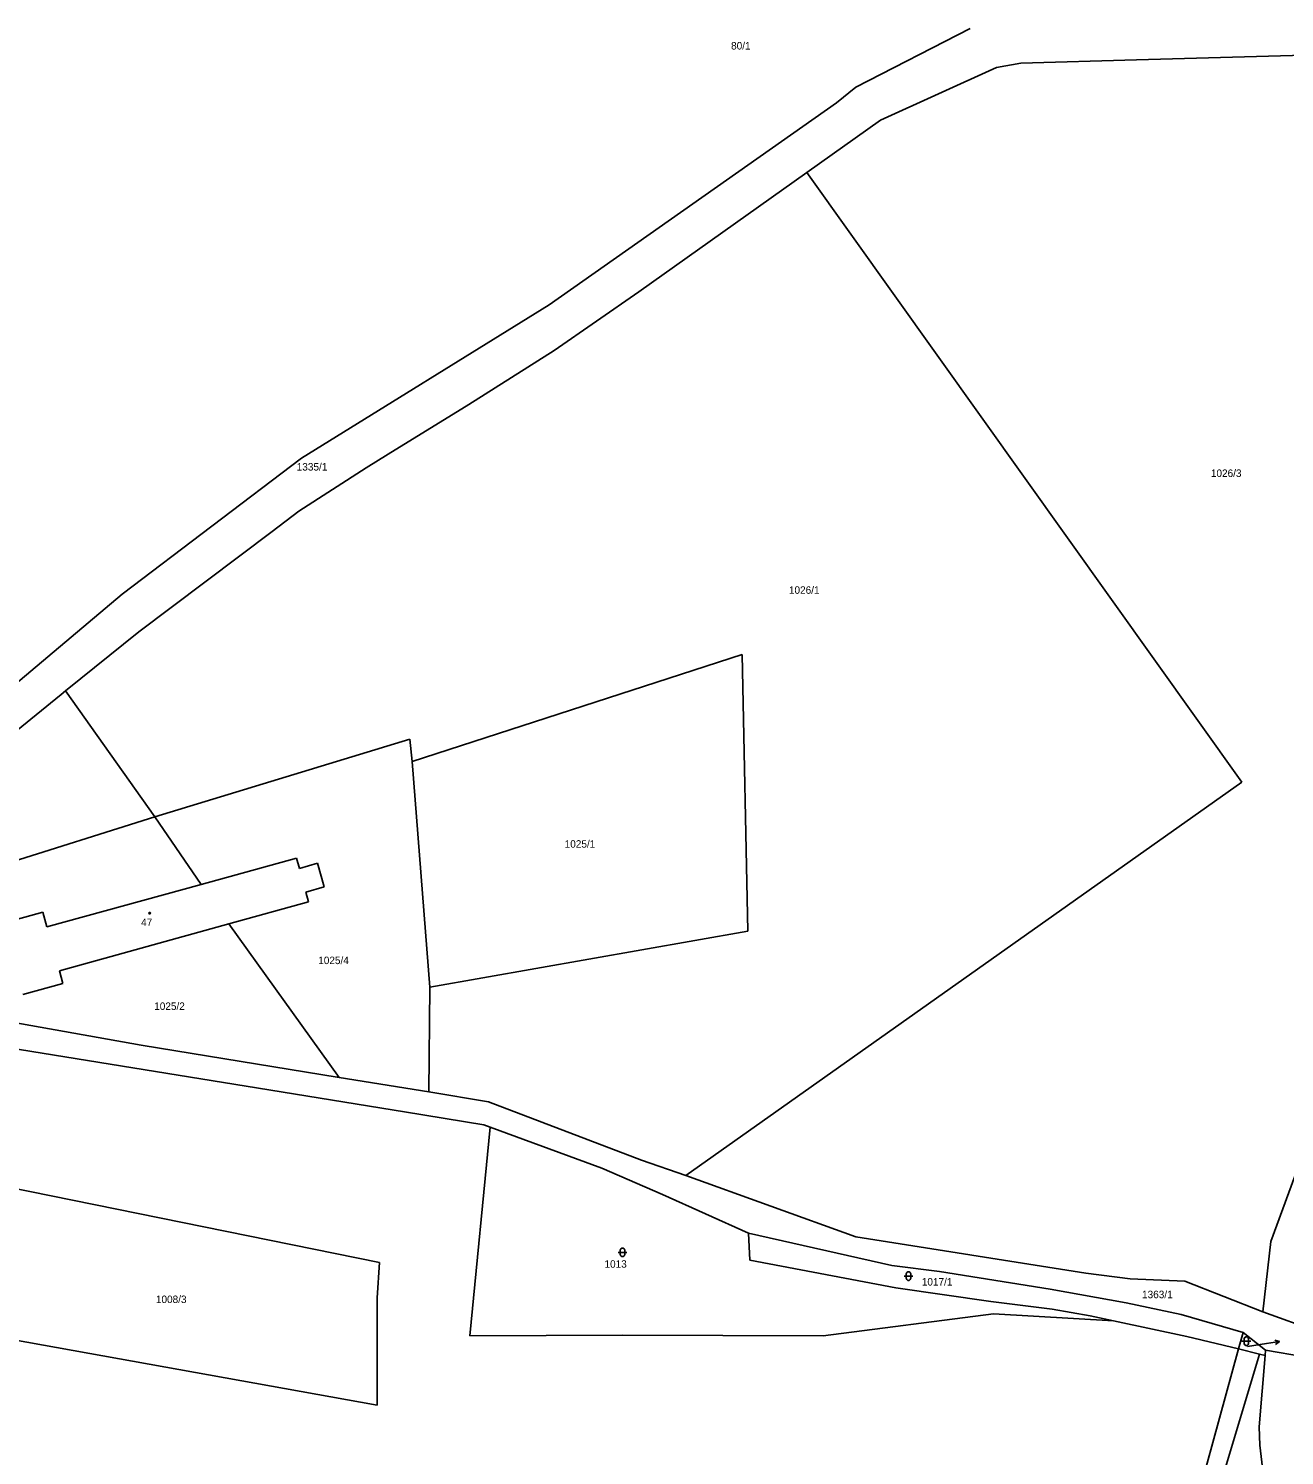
# Model space of a CAD drawing. Extents: x -852001 to -842497, y -1063614 to -1052182.
# Drawn here: x -844262.9 to -843977.7, y -1061529.8 to -1061205.9 of the extents above; entities that cross this region are included whole.
import ezdxf

# ---------------------------------------------------------------- set-up
doc = ezdxf.new("R2010")
doc.units = 0
for name, color, linetype in [('Default', 7, 'Continuous'), ('KN_HRANICE', 7, 'Continuous'), ('KN_KULTURY', 7, 'Continuous'), ('KN_PARCELY', 7, 'Continuous')]:
    doc.layers.add(name, color=color, linetype=linetype)

# ---------------------------------------------------------------- blocks, each defined once
blk = doc.blocks.new('316')
at = {"layer": 'Default'}
for points in [[(-1, 1), (0.27, 1), (1, 1)], [(-0.5, 1.5), (-0.4, 1.79), (-0.15, 1.97), (0.16, 1.97), (0.41, 1.79), (0.51, 1.5), (0.51, 0.5), (0.41, 0.21), (0.16, 0.03), (-0.15, 0.03), (-0.4, 0.21), (-0.5, 0.5), (-0.5, 1.5)]]:
    blk.add_lwpolyline(points, dxfattribs=at)
blk = doc.blocks.new('10292')
at = {"layer": 'Default'}
blk.add_line((0, 3), (0, 0), dxfattribs=at)
blk.add_lwpolyline([(-0.5, 2), (0, 3), (0.5, 2)], dxfattribs=at)
blk = doc.blocks.new('402')
at = {"layer": 'Default'}
blk.add_lwpolyline([(0.09, 0.15), (0.18, 0), (0.09, -0.15), (-0.09, -0.15), (-0.18, 0), (-0.09, 0.15), (0.09, 0.15)], dxfattribs=at)

msp = doc.modelspace()

# ---------------------------------------------------------------- linework, layer by layer
at = {"layer": 'KN_HRANICE'}
for p, q in [((-844075.07, -1061219.22), (-844049.11, -1061205.87)), ((-844075.07, -1061219.22), (-844049.11, -1061205.87)), ((-843965.16, -1061211.72), (-844011.33, -1061212.96)), ((-843965.16, -1061211.72), (-844011.33, -1061212.96)), ((-844043.14, -1061214.7), (-844069.42, -1061226.66)), ((-844043.14, -1061214.7), (-844069.42, -1061226.66)), ((-844037.57, -1061213.77), (-844043.14, -1061214.7)), ((-844037.57, -1061213.77), (-844043.14, -1061214.7)), ((-844011.33, -1061212.96), (-844037.57, -1061213.77)), ((-844011.33, -1061212.96), (-844037.57, -1061213.77)), ((-844079.46, -1061222.79), (-844075.07, -1061219.22)), ((-844079.46, -1061222.79), (-844075.07, -1061219.22)), ((-844144.68, -1061268.62), (-844079.46, -1061222.79)), ((-844144.68, -1061268.62), (-844079.46, -1061222.79)), ((-844069.42, -1061226.66), (-844086.14, -1061238.54)), ((-844069.42, -1061226.66), (-844086.14, -1061238.54)), ((-844086.14, -1061238.54), (-844124.3, -1061265.63)), ((-844086.14, -1061238.54), (-844124.3, -1061265.63)), ((-843987.38, -1061377), (-844086.14, -1061238.54)), ((-843987.38, -1061377), (-844086.14, -1061238.54)), ((-844124.3, -1061265.63), (-844143.51, -1061278.97)), ((-844124.3, -1061265.63), (-844143.51, -1061278.97)), ((-844200.91, -1061303.44), (-844144.68, -1061268.62)), ((-844200.91, -1061303.44), (-844144.68, -1061268.62)), ((-844143.51, -1061278.97), (-844162.89, -1061291.24)), ((-844143.51, -1061278.97), (-844162.89, -1061291.24)), ((-844162.89, -1061291.24), (-844181.2, -1061302.53)), ((-844162.89, -1061291.24), (-844181.2, -1061302.53)), ((-844241.6, -1061334.29), (-844200.91, -1061303.44)), ((-844241.6, -1061334.29), (-844200.91, -1061303.44)), ((-844186.24, -1061305.64), (-844201.5, -1061315.43)), ((-844186.24, -1061305.64), (-844201.5, -1061315.43)), ((-844181.2, -1061302.53), (-844186.24, -1061305.64)), ((-844181.2, -1061302.53), (-844186.24, -1061305.64)), ((-844201.5, -1061315.43), (-844207.58, -1061320.07)), ((-844201.5, -1061315.43), (-844207.58, -1061320.07)), ((-844207.58, -1061320.07), (-844237.88, -1061342.86)), ((-844207.58, -1061320.07), (-844237.88, -1061342.86)), ((-844276.49, -1061363.63), (-844241.6, -1061334.29)), ((-844276.49, -1061363.63), (-844241.6, -1061334.29)), ((-844237.88, -1061342.86), (-844254.48, -1061356.24)), ((-844237.88, -1061342.86), (-844254.48, -1061356.24)), ((-844100.88, -1061347.98), (-844175.75, -1061372.32)), ((-844100.88, -1061347.98), (-844175.75, -1061372.32)), ((-844099.58, -1061410.79), (-844100.88, -1061347.98)), ((-844099.58, -1061410.79), (-844100.88, -1061347.98)), ((-844255.48, -1061357.05), (-844287.3, -1061382.9)), ((-844255.48, -1061357.05), (-844287.3, -1061382.9)), ((-844254.48, -1061356.24), (-844255.48, -1061357.05)), ((-844254.48, -1061356.24), (-844255.48, -1061357.05)), ((-844254.48, -1061356.24), (-844234.19, -1061384.88)), ((-844254.48, -1061356.24), (-844234.19, -1061384.88)), ((-844176.33, -1061367.25), (-844234.19, -1061384.88)), ((-844176.33, -1061367.25), (-844234.19, -1061384.88)), ((-844175.75, -1061372.32), (-844176.33, -1061367.25)), ((-844175.75, -1061372.32), (-844176.33, -1061367.25)), ((-844175.75, -1061372.32), (-844171.78, -1061423.53)), ((-844175.75, -1061372.32), (-844171.78, -1061423.53)), ((-843987.38, -1061377), (-844113.66, -1061466.3)), ((-843987.38, -1061377), (-844113.66, -1061466.3)), ((-844234.19, -1061384.88), (-844269.23, -1061395.89)), ((-844234.19, -1061384.88), (-844269.23, -1061395.89)), ((-844234.19, -1061384.88), (-844223.72, -1061400.23)), ((-844234.19, -1061384.88), (-844223.72, -1061400.23)), ((-844223.72, -1061400.23), (-844202.05, -1061394.27)), ((-844223.72, -1061400.23), (-844202.05, -1061394.27)), ((-844201.39, -1061396.58), (-844202.05, -1061394.27)), ((-844201.39, -1061396.58), (-844202.05, -1061394.27)), ((-844197.26, -1061395.41), (-844201.39, -1061396.58)), ((-844197.26, -1061395.41), (-844201.39, -1061396.58)), ((-844195.74, -1061400.75), (-844197.26, -1061395.41)), ((-844195.74, -1061400.75), (-844197.26, -1061395.41)), ((-844258.76, -1061409.86), (-844223.72, -1061400.23)), ((-844258.76, -1061409.86), (-844223.72, -1061400.23)), ((-844199.93, -1061401.94), (-844195.74, -1061400.75)), ((-844199.93, -1061401.94), (-844195.74, -1061400.75)), ((-844199.3, -1061404.15), (-844199.93, -1061401.94)), ((-844199.3, -1061404.15), (-844199.93, -1061401.94)), ((-844217.42, -1061409.16), (-844199.3, -1061404.15)), ((-844217.42, -1061409.16), (-844199.3, -1061404.15)), ((-844259.62, -1061406.48), (-844268.64, -1061408.96)), ((-844259.62, -1061406.48), (-844268.64, -1061408.96)), ((-844259.62, -1061406.48), (-844258.76, -1061409.86)), ((-844259.62, -1061406.48), (-844258.76, -1061409.86)), ((-844255.9, -1061419.79), (-844217.42, -1061409.16)), ((-844255.9, -1061419.79), (-844217.42, -1061409.16)), ((-844217.42, -1061409.16), (-844192.4, -1061444.01)), ((-844217.42, -1061409.16), (-844192.4, -1061444.01)), ((-844171.78, -1061423.53), (-844099.58, -1061410.79)), ((-844171.78, -1061423.53), (-844099.58, -1061410.79)), ((-844255.09, -1061422.7), (-844255.9, -1061419.79)), ((-844255.09, -1061422.7), (-844255.9, -1061419.79)), ((-844264.16, -1061425.17), (-844255.09, -1061422.7)), ((-844264.16, -1061425.17), (-844255.09, -1061422.7)), ((-844172.01, -1061447.32), (-844171.78, -1061423.53)), ((-844172.01, -1061447.32), (-844171.78, -1061423.53)), ((-844289.17, -1061427.44), (-844237.33, -1061436.72)), ((-844289.17, -1061427.44), (-844237.33, -1061436.72)), ((-844213.45, -1061446), (-844271.55, -1061436.64)), ((-844213.45, -1061446), (-844271.55, -1061436.64)), ((-844192.4, -1061444.01), (-844237.33, -1061436.72)), ((-844192.4, -1061444.01), (-844237.33, -1061436.72)), ((-844172.01, -1061447.32), (-844192.4, -1061444.01)), ((-844172.01, -1061447.32), (-844192.4, -1061444.01)), ((-844177.54, -1061451.81), (-844213.45, -1061446)), ((-844177.54, -1061451.81), (-844213.45, -1061446)), ((-844172.01, -1061447.32), (-844158.47, -1061449.56)), ((-844172.01, -1061447.32), (-844158.47, -1061449.56)), ((-843980.83, -1061481.23), (-843968.26, -1061446.94)), ((-843980.83, -1061481.23), (-843968.26, -1061446.94)), ((-844123.69, -1061462.82), (-844158.47, -1061449.56)), ((-844123.69, -1061462.82), (-844158.47, -1061449.56)), ((-844159.51, -1061454.76), (-844177.54, -1061451.81)), ((-844159.51, -1061454.76), (-844177.54, -1061451.81)), ((-844158.1, -1061455.28), (-844162.72, -1061502.7)), ((-844158.1, -1061455.28), (-844162.72, -1061502.7)), ((-844158.1, -1061455.28), (-844159.51, -1061454.76)), ((-844158.1, -1061455.28), (-844159.51, -1061454.76)), ((-844132.73, -1061464.64), (-844158.1, -1061455.28)), ((-844132.73, -1061464.64), (-844158.1, -1061455.28)), ((-844113.66, -1061466.3), (-844123.69, -1061462.82)), ((-844113.66, -1061466.3), (-844123.69, -1061462.82)), ((-844118.94, -1061470.62), (-844132.73, -1061464.64)), ((-844118.94, -1061470.62), (-844132.73, -1061464.64)), ((-844113.66, -1061466.3), (-844075.03, -1061480.2)), ((-844113.66, -1061466.3), (-844075.03, -1061480.2)), ((-844183.22, -1061486.06), (-844267.86, -1061468.88)), ((-844183.22, -1061486.06), (-844267.86, -1061468.88)), ((-844099.39, -1061479.38), (-844118.94, -1061470.62)), ((-844099.39, -1061479.38), (-844118.94, -1061470.62)), ((-844066.85, -1061486.7), (-844099.39, -1061479.38)), ((-844099.39, -1061479.38), (-844099.11, -1061485.51)), ((-844066.85, -1061486.7), (-844099.39, -1061479.38)), ((-844099.39, -1061479.38), (-844099.11, -1061485.51)), ((-844075.03, -1061480.2), (-844022.86, -1061488.44)), ((-844075.03, -1061480.2), (-844022.86, -1061488.44)), ((-843982.66, -1061497.25), (-843980.83, -1061481.23)), ((-843982.66, -1061497.25), (-843980.83, -1061481.23)), ((-844183.22, -1061486.06), (-844183.74, -1061494.05)), ((-844183.22, -1061486.06), (-844183.74, -1061494.05)), ((-844099.11, -1061485.51), (-844066, -1061491.8)), ((-844099.11, -1061485.51), (-844066, -1061491.8)), ((-844056.03, -1061488.04), (-844066.85, -1061486.7)), ((-844056.03, -1061488.04), (-844066.85, -1061486.7)), ((-844030.9, -1061492.1), (-844056.03, -1061488.04)), ((-844030.9, -1061492.1), (-844056.03, -1061488.04)), ((-844022.86, -1061488.44), (-844012.78, -1061489.76)), ((-844022.86, -1061488.44), (-844012.78, -1061489.76)), ((-844012.78, -1061489.76), (-844000.35, -1061490.27)), ((-844012.78, -1061489.76), (-844000.35, -1061490.27)), ((-844000.35, -1061490.27), (-843982.66, -1061497.25)), ((-844000.35, -1061490.27), (-843982.66, -1061497.25)), ((-844044.38, -1061494.88), (-844066, -1061491.8)), ((-844044.38, -1061494.88), (-844066, -1061491.8)), ((-844013.69, -1061495.16), (-844030.9, -1061492.1)), ((-844013.69, -1061495.16), (-844030.9, -1061492.1)), ((-844183.74, -1061494.05), (-844183.75, -1061518.46)), ((-844183.74, -1061494.05), (-844183.75, -1061518.46)), ((-844030.46, -1061496.63), (-844044.38, -1061494.88)), ((-844030.46, -1061496.63), (-844044.38, -1061494.88)), ((-844021.86, -1061498.16), (-844030.46, -1061496.63)), ((-844021.86, -1061498.16), (-844030.46, -1061496.63)), ((-844001.17, -1061497.81), (-844013.69, -1061495.16)), ((-844001.17, -1061497.81), (-844013.69, -1061495.16)), ((-844082.43, -1061502.7), (-844043.77, -1061497.72)), ((-844082.43, -1061502.7), (-844043.77, -1061497.72)), ((-844043.77, -1061497.72), (-844016.56, -1061499.28)), ((-844043.77, -1061497.72), (-844016.56, -1061499.28)), ((-844016.56, -1061499.28), (-844021.86, -1061498.16)), ((-844016.56, -1061499.28), (-844021.86, -1061498.16)), ((-843999.86, -1061502.82), (-844016.56, -1061499.28)), ((-843999.86, -1061502.82), (-844016.56, -1061499.28)), ((-843987.1, -1061501.93), (-844001.17, -1061497.81)), ((-843987.1, -1061501.93), (-844001.17, -1061497.81)), ((-843966.19, -1061503.2), (-843982.66, -1061497.25)), ((-843966.19, -1061503.2), (-843982.66, -1061497.25)), ((-844183.75, -1061518.46), (-844270.08, -1061502.89)), ((-844183.75, -1061518.46), (-844270.08, -1061502.89)), ((-844162.72, -1061502.7), (-844128.03, -1061502.56)), ((-844162.72, -1061502.7), (-844128.03, -1061502.56)), ((-844128.03, -1061502.56), (-844082.43, -1061502.7)), ((-844128.03, -1061502.56), (-844082.43, -1061502.7)), ((-843988.18, -1061505.64), (-843999.86, -1061502.82)), ((-843988.18, -1061505.64), (-843999.86, -1061502.82)), ((-843987.1, -1061501.93), (-843988.18, -1061505.64)), ((-843987.1, -1061501.93), (-843988.18, -1061505.64)), ((-843982, -1061505.94), (-843987.1, -1061501.93)), ((-843982, -1061505.94), (-843987.1, -1061501.93)), ((-843999.14, -1061545.84), (-843988.18, -1061505.64)), ((-843999.14, -1061545.84), (-843988.18, -1061505.64)), ((-843988.18, -1061505.64), (-843983.37, -1061506.81)), ((-843988.18, -1061505.64), (-843983.37, -1061506.81)), ((-843982, -1061505.94), (-843982.1, -1061507.12)), ((-843982, -1061505.94), (-843982.1, -1061507.12)), ((-843973.2, -1061507.42), (-843982, -1061505.94)), ((-843973.2, -1061507.42), (-843982, -1061505.94)), ((-843993.56, -1061540.59), (-843983.37, -1061506.81)), ((-843993.56, -1061540.59), (-843983.37, -1061506.81)), ((-843982.1, -1061507.12), (-843983.43, -1061523.31)), ((-843982.1, -1061507.12), (-843983.43, -1061523.31)), ((-843983.37, -1061506.81), (-843982.1, -1061507.12)), ((-843983.37, -1061506.81), (-843982.1, -1061507.12)), ((-843983.43, -1061523.31), (-843983.29, -1061527.47)), ((-843983.43, -1061523.31), (-843983.29, -1061527.47)), ((-843983.29, -1061527.47), (-843981.42, -1061543.69)), ((-843983.29, -1061527.47), (-843981.42, -1061543.69))]:
    msp.add_line(p, q, dxfattribs=at)
at = {"layer": 'KN_PARCELY'}
msp.add_line((-843986.13, -1061505.14), (-843981.84, -1061504.46), dxfattribs=at)
msp.add_line((-843986.13, -1061505.14), (-843981.84, -1061504.46), dxfattribs=at)

# ---------------------------------------------------------------- block references
at = {"layer": 'KN_KULTURY'}
for name, p in [('402', (-844235.4, -1061406.75)), ('402', (-844235.4, -1061406.75)), ('316', (-844128.03, -1061484.73)), ('316', (-844128.03, -1061484.73)), ('316', (-844063.09, -1061490.12)), ('316', (-844063.09, -1061490.12)), ('316', (-843986.38, -1061504.89)), ('316', (-843986.38, -1061504.89))]:
    msp.add_blockref(name, p, dxfattribs=at)
at = {"layer": 'KN_PARCELY', "rotation": -80.96955400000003}
msp.add_blockref('10292', (-843981.84, -1061504.46), dxfattribs=at)
msp.add_blockref('10292', (-843981.84, -1061504.46), dxfattribs=at)

# ---------------------------------------------------------------- texts
at = {"layer": 'KN_PARCELY'}
for s, height, p in [('80/1', 1.7, (-844103.37, -1061210.65)), ('80/1', 1.7, (-844103.37, -1061210.65)), ('1335/1', 1.7, (-844202, -1061306.24)), ('1335/1', 1.7, (-844202, -1061306.24)), ('1026/3', 1.7, (-843994.43, -1061307.69)), ('1026/3', 1.7, (-843994.43, -1061307.69)), ('1026/1', 1.7, (-844090.24, -1061334.22)), ('1026/1', 1.7, (-844090.24, -1061334.22)), ('1025/1', 1.7, (-844141.16, -1061391.86)), ('1025/1', 1.7, (-844141.16, -1061391.86)), ('47', 1.7, (-844237.33, -1061409.66)), ('47', 1.7, (-844237.33, -1061409.66)), ('1025/4', 1.7, (-844197.12, -1061418.29)), ('1025/4', 1.7, (-844197.12, -1061418.29)), ('1025/2', 1.7, (-844234.36, -1061428.69)), ('1025/2', 1.7, (-844234.36, -1061428.69)), ('1013', 1.7, (-844132.12, -1061487.22)), ('1013', 1.7, (-844132.12, -1061487.22)), ('1017/1', 1.7, (-844060.07, -1061491.27)), ('1017/1', 1.7, (-844060.07, -1061491.27)), ('1008/3', 1.7, (-844233.97, -1061495.24)), ('1008/3', 1.7, (-844233.97, -1061495.24)), ('1363/1', 1.7, (-844010.06, -1061494.14)), ('1363/1', 1.7, (-844010.06, -1061494.14)), ('1017/2', 0.1, (-843986.43, -1061505.14)), ('1017/2', 0.1, (-843986.43, -1061505.14))]:
    msp.add_text(s, height=height, dxfattribs=at).set_placement(p)

doc.saveas('drawing.dxf')
